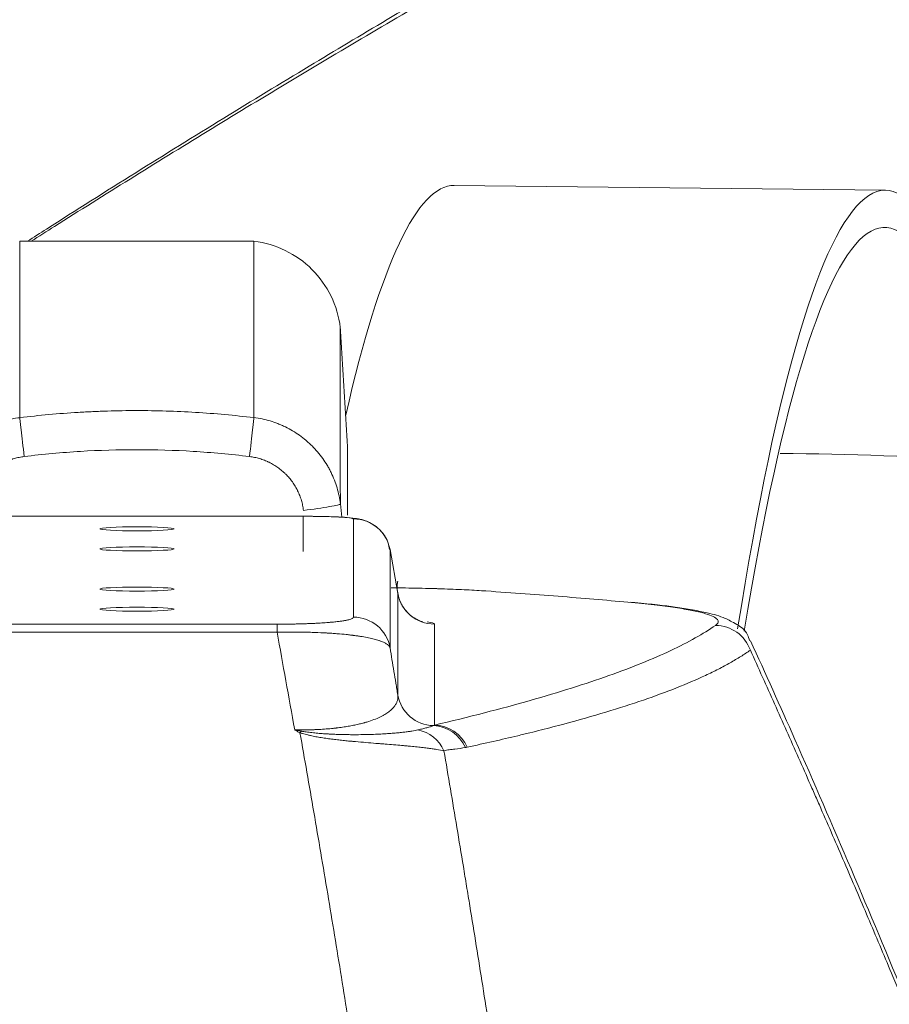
# Model space of a CAD drawing. Header units: millimetres. Extents: x 0 to 594, y 0 to 420.
# Tile 821 of 1056: x 432.05 to 435.56, y 172.88 to 176.85. Entities that reach past the tile are written whole.
import ezdxf

# ---------------------------------------------------------------- set-up
doc = ezdxf.new("R2010")
doc.units = ezdxf.units.MM
doc.layers.add('1', color=7, linetype='Continuous', true_color=0xffffff)
doc.styles.add('Arial', font='txt')
doc.dimstyles.get("Standard").update_dxf_attribs({"dimtxt": 0.18, "dimasz": 0.18, "dimexe": 0.18, "dimexo": 0.0625, "dimgap": 0.09, "dimtad": 0, "dimtih": 1, "dimtoh": 1, "dimdec": 4, "dimzin": 0, "dimdsep": 46, "dimtxsty": 'Standard', "dimcen": 0.09, "dimadec": 0, "dimazin": 0, "dimtfac": 1, "dimtdec": 4, "dimtofl": 0, "dimtmove": 0, "dimatfit": 3, "dimfxl": 0, "dimtolj": 1, "dimtzin": 0, "dimarcsym": 0})

# ---------------------------------------------------------------- blocks, each defined once
blk = doc.blocks.new('_U3')
at = {"layer": '1', "color": 18, "lineweight": 18}
for p, q in [((427.5249, 148.1683), (427.5249, 219.7488)), ((512.5249, 148.1683), (512.5249, 219.7488)), ((427.5249, 217.7488), (463.9417, 217.7488)), ((512.5249, 217.7488), (476.1081, 217.7488))]:
    blk.add_line(p, q, dxfattribs=at)
at = {"layer": '1', "color": 18}
for points in [[(427.5249, 217.7488), (431.0249, 218.6866), (431.0249, 216.811)], [(512.5249, 217.7488), (509.0249, 216.811), (509.0249, 218.6866)]]:
    blk.add_solid(points, dxfattribs=at)
at = {"layer": '1', "color": 18, "linetype": 'Continuous', "lineweight": 13, "char_height": 3.5, "attachment_point": 7, "line_spacing_factor": 1.047437, "style": 'Arial'}
for s, insert in [('\\fArial|b0|i0;\\W1.0000;1.70', (465.6272, 215.113)), ('\\fArial|b0|i0;\\W1.0000;DEFLATED TUBES WIDTH', (440.3214, 208.0533))]:
    blk.add_mtext(s, dxfattribs=dict(at, insert=insert))

msp = doc.modelspace()

# ---------------------------------------------------------------- linework, layer by layer
at = {"layer": '1', "color": 155, "linetype": 'Continuous', "lineweight": 18}
for p, q in [((435.546, 176.1618), (433.8051, 176.1812)), ((432.0515, 175.9561), (432.0515, 175.9561)), ((432.9967, 175.9562), (432.9967, 175.9563)), ((433.3455, 175.6076), (433.3455, 175.6076)), ((433.1954, 174.846), (431.8533, 174.8458)), ((433.5774, 174.5346), (433.5462, 174.7114))]:
    msp.add_line(p, q, dxfattribs=at)
at = {"layer": '1', "color": 155, "linetype": 'Continuous', "lineweight": 13}
for p, q in [((433.1954, 174.8457), (431.8533, 174.8456)), ((433.3986, 174.4386), (433.3985, 174.835)), ((433.5774, 174.5344), (433.5462, 174.7112)), ((433.5462, 174.7112), (433.5463, 174.3149)), ((433.5775, 174.1245), (433.5774, 174.5344)), ((433.7252, 174.4106), (433.7253, 174.0026))]:
    msp.add_line(p, q, dxfattribs=at)
at = {"layer": '1', "color": 155, "linetype": 'Continuous', "lineweight": 18}
for centre, major_axis, ratio, start_param, end_param in [((435.4344, 166.1624), (-0.1116, -9.9994), 0.101396, 2.701592, 3.74696), ((435.4344, 166.1624), (-0.1099, -9.8494), 0.101396, 2.701592, 3.726105), ((433.6936, 166.1818), (0.1116, 9.9994), 0.101396, 0.000005, 0.435051), ((433.1954, 174.696), (0, 0.15), 0.000004, 6.229091, 7.799887)]:
    msp.add_ellipse(centre, major_axis=major_axis, ratio=ratio, start_param=start_param, end_param=end_param, dxfattribs=at)
at = {"layer": '1', "color": 155, "linetype": 'Continuous', "lineweight": 13}
for centre, major_axis, ratio, start_param, end_param in [((432.1205, -325.6653), (-0.069, 501.6214), 0.000004, 6.229889, 6.283044), ((433.0657, -325.6651), (-0.069, 501.6214), 0.000004, 6.229889, 6.283044), ((433.4144, -325.6651), (-0.069, 501.2727), 0.000004, 6.229889, 6.28299), ((432.0698, 175.0952), (0.0181, -0.1489), 0.006531, 3.1945, 4.766088), ((432.9788, 175.0953), (0.0181, 0.1489), 0.006539, 4.658691, 6.230279), ((433.1968, 174.8777), (0.1489, 0.0182), 0.053672, 4.705848, 6.276741), ((433.1954, 174.8349), (0.2031, 0), 0.053248, 0.000004, 1.5708), ((433.3985, 174.6852), (0.15, 0), 0.998537, 0.174349, 1.570724), ((433.7252, 174.5604), (0.15, 0), 0.998537, 3.315941, 4.712317), ((433.3986, 174.2889), (0.15, 0), 0.998537, 0.174349, 1.570724), ((433.0913, 174.2607), (0.0001, 0.15), 0.010434, 0.054097, 0.672632), ((433.2175, 174.4106), (0.5077, 0.0001), 0.053248, 0.000004, 0.339581), ((434.8596, 174.2557), (0.0859, -0.123), 0.995559, 1.302939, 2.529834), ((433.7252, 174.1505), (0.15, 0), 0.998537, 3.315941, 4.686351), ((433.7175, 173.851), (-0.0304, 0.1469), 0.973008, 4.935114, 6.046779), ((433.7253, 173.8528), (0.0346, -0.146), 0.973468, 1.764971, 2.903051), ((433.1812, 173.8571), (-0.0667, -0.1344), 0.461491, 3.866408, 3.948079), ((433.6322, 173.8368), (0.0324, -0.1464), 0.97158, 1.792858, 2.733057)]:
    msp.add_ellipse(centre, major_axis=major_axis, ratio=ratio, start_param=start_param, end_param=end_param, dxfattribs=at)
at = {"layer": '1', "color": 155, "linetype": 'Continuous', "lineweight": 18}
for centre in [(432.5244, 174.7953), (432.5244, 174.7142), (432.5244, 174.552), (432.5244, 174.4709)]:
    msp.add_ellipse(centre, major_axis=(0.15, 0), ratio=0.054068, dxfattribs=at)
for points, knots in [([(436.2846, 178.353), (436.1578, 178.2872), (436.0321, 178.2214), (435.7829, 178.0899), (435.6594, 178.0242), (435.4145, 177.8929), (435.2931, 177.8273), (435.0526, 177.6962), (434.9334, 177.6308), (434.7562, 177.5327), (434.6974, 177.5), (434.5804, 177.4347), (434.5221, 177.4021), (434.3482, 177.3043), (434.2334, 177.2392), (434.0059, 177.1092), (433.8933, 177.0442), (433.6703, 176.9146), (433.5599, 176.8499), (433.3412, 176.7207), (433.233, 176.6562), (433.0189, 176.5274), (432.9129, 176.4632), (432.5983, 176.2708), (432.393, 176.1431), (432.1606, 175.996), (432.1291, 175.976), (432.0978, 175.9561)], [0, 0, 0, 0, 0.081205, 0.081205, 0.16241, 0.16241, 0.243615, 0.243615, 0.32482, 0.32482, 0.365423, 0.365423, 0.406025, 0.406025, 0.487231, 0.487231, 0.568436, 0.568436, 0.649641, 0.649641, 0.730846, 0.730846, 0.812051, 0.812051, 0.974461, 0.974461, 1, 1, 1, 1]), ([(435.3145, 177.8615), (435.245, 177.8242), (435.0189, 177.7018), (434.6577, 177.4998), (434.2413, 177.2637), (433.8702, 177.0487), (433.5347, 176.8513), (433.2068, 176.6552), (432.8678, 176.449), (432.5143, 176.23), (432.2525, 176.0646), (432.1083, 175.9724), (432.0828, 175.9561)], [0, 0, 0, 0, 0.057443, 0.188551, 0.313522, 0.425841, 0.525869, 0.625245, 0.736244, 0.852942, 0.973835, 1, 1, 1, 1]), ([(433.3455, 175.6076), (433.3396, 175.653), (433.3149, 175.7369), (433.2366, 175.8474), (433.1261, 175.9257), (433.0422, 175.9503), (432.9967, 175.9563)], [0, 0, 0, 0, 0.250439, 0.500452, 0.750228, 1, 1, 1, 1]), ([(433.3743, 174.8499), (433.3743, 174.9368), (433.3742, 175.0807), (433.3742, 175.1333), (433.3742, 175.135)], [0, 0, 0, 0, 0.464097, 1, 1, 1, 1]), ([(433.5436, 174.7117), (433.543, 174.7212), (433.5388, 174.745), (433.5192, 174.7772), (433.4924, 174.8043), (433.4652, 174.8211), (433.4413, 174.8303), (433.422, 174.8351), (433.3978, 174.839), (433.3615, 174.8421), (433.2953, 174.845), (433.2339, 174.8459), (433.2012, 174.846), (433.1954, 174.846)], [0, 0, 0, 0, 0.058184, 0.151715, 0.230208, 0.297683, 0.354531, 0.402826, 0.462202, 0.612371, 0.795094, 0.963523, 1, 1, 1, 1]), ([(433.9335, 174.5444), (433.9215, 174.5452), (433.909, 174.546), (433.8831, 174.5476), (433.8697, 174.5483), (433.8418, 174.5497), (433.8273, 174.5504), (433.7973, 174.5516), (433.7817, 174.5522), (433.7574, 174.5531), (433.7492, 174.5533), (433.7387, 174.5537), (433.7365, 174.5537), (433.7323, 174.5538), (433.7259, 174.554), (433.7195, 174.5542), (433.698, 174.5548), (433.6805, 174.5552), (433.6448, 174.556), (433.6266, 174.5563), (433.5988, 174.5567), (433.5894, 174.5568), (433.5753, 174.557), (433.5705, 174.5571), (433.561, 174.5572), (433.5562, 174.5572), (433.5514, 174.5572)], [0, 0, 0, 0, 0.125, 0.125, 0.25, 0.25, 0.375, 0.375, 0.5, 0.5, 0.5625, 0.5625, 0.578125, 0.578125, 0.59375, 0.625, 0.625, 0.75, 0.75, 0.875, 0.875, 0.9375, 0.9375, 0.96875, 0.96875, 1, 1, 1, 1]), ([(433.6734, 174.4211), (433.6788, 174.4199), (433.6809, 174.4198), (433.6723, 174.4218), (433.6548, 174.4286), (433.6283, 174.4446), (433.5983, 174.4759), (433.5767, 174.5227), (433.5739, 174.5615), (433.5767, 174.5817), (433.5771, 174.5841)], [0, 0, 0, 0, 0.178907, 0.287278, 0.372375, 0.479816, 0.630971, 0.800129, 0.976424, 1, 1, 1, 1]), ([(434.9977, 174.3431), (434.9951, 174.3521), (434.9831, 174.3873), (434.9382, 174.4135), (434.8907, 174.44), (434.8214, 174.4587), (434.7068, 174.4787), (434.599, 174.4924), (434.522, 174.4983), (434.5154, 174.4988)], [0, 0, 0, 0, 0.03038, 0.129967, 0.25297, 0.452022, 0.726989, 0.97696, 1, 1, 1, 1]), ([(436.5302, 170.6005), (436.5243, 170.6163), (436.3673, 171.0422), (436.0687, 171.8091), (435.6252, 172.9107), (435.2756, 173.7349), (435.0613, 174.2116), (435.0012, 174.3434)], [0, 0, 0, 0, 0.011866, 0.318339, 0.597368, 0.887948, 1, 1, 1, 1])]:
    msp.add_open_spline(points, degree=3, knots=knots, dxfattribs=at)
for points, degree in [([(432.9967, 175.9562), (432.0515, 175.9561)], 1), ([(433.3742, 175.1349), (433.3455, 175.6076)], 1), ([(435.9592, 175.0689), (435.678, 175.087), (435.3985, 175.0973), (435.1209, 175.0998)], 3), ([(433.3457, 174.8958), (433.3478, 174.878), (433.3499, 174.8602), (433.3518, 174.8424)], 3), ([(434.5224, 174.4976), (434.4784, 174.5017), (434.3879, 174.5098), (434.2445, 174.5216), (434.0935, 174.5332), (433.9876, 174.5407), (433.9335, 174.5444)], 3)]:
    msp.add_open_spline(points, degree=degree, dxfattribs=at)
at = {"layer": '1', "color": 155, "linetype": 'Continuous', "lineweight": 13}
for points, knots in [([(432.0517, 175.2439), (432.1302, 175.2534), (432.2089, 175.2606), (432.3076, 175.2666), (432.3273, 175.2676), (432.3668, 175.2694), (432.3866, 175.2702), (432.4458, 175.272), (432.4852, 175.2726), (432.6036, 175.2726), (432.7612, 175.2678), (432.9184, 175.2535), (432.9969, 175.244)], [0, 0, 0, 0, 0.25, 0.25, 0.3125, 0.3125, 0.375, 0.375, 0.5, 0.5, 0.75, 1, 1, 1, 1]), ([(431.703, 174.8956), (431.7044, 174.9067), (431.7062, 174.9176), (431.7107, 174.9393), (431.716, 174.9606), (431.7232, 174.9815), (431.7292, 174.997), (431.7323, 175.0047), (431.7358, 175.0123), (431.7381, 175.0174), (431.7393, 175.0199), (431.7454, 175.0324), (431.7507, 175.0421), (431.762, 175.0611), (431.774, 175.0795), (431.7875, 175.0969), (431.7983, 175.1096), (431.8038, 175.1158), (431.8095, 175.1219), (431.8134, 175.1259), (431.8153, 175.1279), (431.8252, 175.1377), (431.8333, 175.1452), (431.8502, 175.1595), (431.8676, 175.173), (431.8861, 175.185), (431.9003, 175.1935), (431.9076, 175.1976), (431.9149, 175.2015), (431.9199, 175.204), (431.9224, 175.2052), (431.935, 175.2113), (431.9451, 175.2158), (431.9657, 175.2238), (431.9866, 175.2309), (432.008, 175.2362), (432.0296, 175.2407), (432.0406, 175.2425), (432.0517, 175.2439)], [0, 0, 0, 0, 0.0625, 0.0625, 0.125, 0.1875, 0.1875, 0.21875, 0.234375, 0.234375, 0.25, 0.25, 0.3125, 0.3125, 0.375, 0.4375, 0.4375, 0.46875, 0.484375, 0.484375, 0.5, 0.5, 0.5625, 0.5625, 0.625, 0.6875, 0.6875, 0.71875, 0.734375, 0.734375, 0.75, 0.75, 0.8125, 0.8125, 0.875, 0.9375, 0.9375, 1, 1, 1, 1]), ([(432.9969, 175.244), (433.008, 175.2426), (433.019, 175.2408), (433.0406, 175.2364), (433.062, 175.231), (433.083, 175.2239), (433.0985, 175.2179), (433.1062, 175.2147), (433.1138, 175.2113), (433.1188, 175.2089), (433.1214, 175.2077), (433.1339, 175.2017), (433.1436, 175.1964), (433.1626, 175.1851), (433.1811, 175.1731), (433.1985, 175.1596), (433.2112, 175.1489), (433.2174, 175.1434), (433.2235, 175.1377), (433.2275, 175.1338), (433.2295, 175.1319), (433.2394, 175.122), (433.2469, 175.1139), (433.2611, 175.097), (433.2747, 175.0796), (433.2867, 175.0612), (433.2952, 175.047), (433.2993, 175.0397), (433.3032, 175.0324), (433.3057, 175.0274), (433.307, 175.0249), (433.3131, 175.0124), (433.3175, 175.0022), (433.3255, 174.9817), (433.3326, 174.9608), (433.338, 174.9395), (433.3425, 174.9178), (433.3443, 174.9069), (433.3457, 174.8958)], [0, 0, 0, 0, 0.0625, 0.0625, 0.125, 0.1875, 0.1875, 0.21875, 0.234375, 0.234375, 0.25, 0.25, 0.3125, 0.3125, 0.375, 0.4375, 0.4375, 0.46875, 0.484375, 0.484375, 0.5, 0.5, 0.5625, 0.5625, 0.625, 0.6875, 0.6875, 0.71875, 0.734375, 0.734375, 0.75, 0.75, 0.8125, 0.8125, 0.875, 0.9375, 0.9375, 1, 1, 1, 1]), ([(432.9788, 175.0872), (432.903, 175.0964), (432.8273, 175.1033), (432.6758, 175.1124), (432.5243, 175.1169), (432.3728, 175.1124), (432.2213, 175.1032), (432.1456, 175.0963), (432.0698, 175.0871)], [0, 0, 0, 0, 0.25, 0.25, 0.5, 0.75, 0.75, 1, 1, 1, 1]), ([(432.0698, 175.0871), (432.0629, 175.0862), (432.0492, 175.084), (432.0292, 175.0789), (432.0096, 175.0723), (431.9969, 175.0667), (431.989, 175.0629), (431.9875, 175.0621), (431.9844, 175.0606), (431.9798, 175.0581), (431.9752, 175.0556), (431.9663, 175.0503), (431.9548, 175.0428), (431.9385, 175.0301), (431.9283, 175.0207), (431.9221, 175.0146), (431.9209, 175.0133), (431.9185, 175.0108), (431.9149, 175.007), (431.9115, 175.0031), (431.9047, 174.9952), (431.8963, 174.9843), (431.885, 174.9671), (431.8784, 174.9549), (431.8746, 174.9471), (431.8738, 174.9455), (431.8724, 174.9423), (431.8702, 174.9376), (431.8683, 174.9328), (431.8645, 174.9231), (431.86, 174.9101), (431.855, 174.89), (431.8528, 174.8763), (431.8519, 174.8694)], [0, 0, 0, 0, 0.0625, 0.125, 0.1875, 0.25, 0.25, 0.265625, 0.265625, 0.28125, 0.3125, 0.3125, 0.375, 0.4375, 0.5, 0.5, 0.515625, 0.515625, 0.53125, 0.5625, 0.5625, 0.625, 0.6875, 0.75, 0.75, 0.765625, 0.765625, 0.78125, 0.8125, 0.8125, 0.875, 0.9375, 1, 1, 1, 1]), ([(433.1968, 174.8696), (433.1959, 174.8765), (433.1937, 174.8902), (433.1886, 174.9102), (433.182, 174.9297), (433.1764, 174.9424), (433.1726, 174.9503), (433.1718, 174.9518), (433.1702, 174.9549), (433.1678, 174.9595), (433.1652, 174.964), (433.1599, 174.9729), (433.1524, 174.9845), (433.1397, 175.0008), (433.1303, 175.011), (433.1242, 175.0171), (433.1229, 175.0183), (433.1204, 175.0207), (433.1166, 175.0243), (433.1127, 175.0277), (433.1048, 175.0344), (433.0939, 175.0429), (433.0766, 175.0542), (433.0644, 175.0607), (433.0566, 175.0645), (433.055, 175.0653), (433.0518, 175.0667), (433.0471, 175.0689), (433.0423, 175.0709), (433.0326, 175.0746), (433.0195, 175.0791), (432.9994, 175.0841), (432.9857, 175.0863), (432.9788, 175.0872)], [0, 0, 0, 0, 0.0625, 0.125, 0.1875, 0.25, 0.25, 0.265625, 0.265625, 0.28125, 0.3125, 0.3125, 0.375, 0.4375, 0.5, 0.5, 0.515625, 0.515625, 0.53125, 0.5625, 0.5625, 0.625, 0.6875, 0.75, 0.75, 0.765625, 0.765625, 0.78125, 0.8125, 0.8125, 0.875, 0.9375, 1, 1, 1, 1]), ([(434.8596, 174.4055), (434.8653, 174.4095), (434.8688, 174.4134), (434.8714, 174.4214), (434.8705, 174.4253), (434.8641, 174.4332), (434.8585, 174.4371), (434.8426, 174.445), (434.8321, 174.4489), (434.8125, 174.4547), (434.8053, 174.4567), (434.7894, 174.4605), (434.7808, 174.4625), (434.7668, 174.4654), (434.7607, 174.4666), (434.7544, 174.4678), (434.7518, 174.4683), (434.7505, 174.4685), (434.7466, 174.4692), (434.7333, 174.4716), (434.7188, 174.474), (434.6943, 174.4778), (434.6813, 174.4796), (434.6538, 174.4833), (434.6393, 174.4852), (434.6087, 174.4888), (434.5926, 174.4906), (434.5588, 174.4941), (434.541, 174.4959), (434.5224, 174.4976)], [0, 0, 0, 0, 0.125, 0.125, 0.25, 0.25, 0.375, 0.375, 0.5, 0.5, 0.5625, 0.5625, 0.625, 0.625, 0.65625, 0.664063, 0.664063, 0.671875, 0.671875, 0.6875, 0.75, 0.75, 0.8125, 0.8125, 0.875, 0.875, 0.9375, 0.9375, 1, 1, 1, 1]), ([(433.0913, 174.4104), (433.1054, 174.4104), (433.1192, 174.4105), (433.1395, 174.4107), (433.1462, 174.4108), (433.1562, 174.411), (433.1595, 174.411), (433.1661, 174.4112), (433.1694, 174.4112), (433.1791, 174.4115), (433.1854, 174.4116), (433.1976, 174.412), (433.2036, 174.4122), (433.2152, 174.4126), (433.2209, 174.4128), (433.2292, 174.4131), (433.2319, 174.4133), (433.2373, 174.4135), (433.2399, 174.4136), (433.2477, 174.414), (433.2527, 174.4143), (433.2623, 174.4148), (433.267, 174.4151), (433.2805, 174.416), (433.2888, 174.4166), (433.2986, 174.4173), (433.3005, 174.4175), (433.3042, 174.4178), (433.3061, 174.418), (433.3115, 174.4185), (433.315, 174.4188), (433.325, 174.4198), (433.3311, 174.4204), (433.3424, 174.4218), (433.3475, 174.4225), (433.357, 174.4239), (433.3613, 174.4246), (433.3672, 174.4257), (433.3691, 174.426), (433.3726, 174.4268), (433.3743, 174.4271), (433.3791, 174.4282), (433.3818, 174.429), (433.3868, 174.4304), (433.3889, 174.4312), (433.3924, 174.4327), (433.3939, 174.4334), (433.3974, 174.4356), (433.3986, 174.4371), (433.3986, 174.4386)], [0, 0, 0, 0, 0.0625, 0.0625, 0.09375, 0.09375, 0.109375, 0.109375, 0.125, 0.125, 0.15625, 0.15625, 0.1875, 0.1875, 0.21875, 0.21875, 0.234375, 0.234375, 0.25, 0.25, 0.28125, 0.28125, 0.3125, 0.3125, 0.375, 0.375, 0.390625, 0.390625, 0.40625, 0.40625, 0.4375, 0.4375, 0.5, 0.5, 0.5625, 0.5625, 0.625, 0.625, 0.65625, 0.65625, 0.6875, 0.6875, 0.75, 0.75, 0.8125, 0.8125, 0.875, 0.875, 1, 1, 1, 1]), ([(431.9575, 174.4103), (432.052, 174.4103), (432.1465, 174.4104), (432.3354, 174.4105), (432.4299, 174.4105), (432.6189, 174.4105), (432.7134, 174.4105), (432.9023, 174.4105), (432.9968, 174.4105), (433.0913, 174.4104)], [0, 0, 0, 0, 0.25, 0.25, 0.5, 0.5, 0.75, 0.75, 1, 1, 1, 1]), ([(433.7253, 174.0026), (433.8654, 174.0358), (433.9942, 174.069), (434.2289, 174.1358), (434.3349, 174.1693), (434.5241, 174.2365), (434.6073, 174.2701), (434.7507, 174.3377), (434.811, 174.3715), (434.8596, 174.4055)], [0, 0, 0, 0, 0.25, 0.25, 0.5, 0.5, 0.75, 0.75, 1, 1, 1, 1]), ([(433.0904, 174.378), (432.9961, 174.3783), (432.9017, 174.3785), (432.7131, 174.3787), (432.6187, 174.3788), (432.4301, 174.3787), (432.3357, 174.3787), (432.1471, 174.3784), (432.0527, 174.3781), (431.9584, 174.3778)], [0, 0, 0, 0, 0.25, 0.25, 0.5, 0.5, 0.75, 0.75, 1, 1, 1, 1]), ([(433.5463, 174.3149), (433.5458, 174.317), (433.5447, 174.319), (433.5418, 174.3231), (433.5398, 174.3251), (433.5348, 174.3291), (433.5318, 174.3311), (433.5248, 174.3351), (433.5208, 174.337), (433.514, 174.3399), (433.5115, 174.3408), (433.5077, 174.3422), (433.5064, 174.3427), (433.5036, 174.3437), (433.5023, 174.3441), (433.4951, 174.3465), (433.4888, 174.3483), (433.4752, 174.3518), (433.4678, 174.3535), (433.4517, 174.3569), (433.4431, 174.3585), (433.4326, 174.3603), (433.4315, 174.3605), (433.4291, 174.3608), (433.4279, 174.361), (433.4243, 174.3616), (433.4169, 174.3627), (433.4092, 174.3638), (433.4025, 174.3647), (433.4011, 174.3649), (433.3984, 174.3652), (433.3943, 174.3658), (433.3845, 174.367), (433.3757, 174.3679), (433.3577, 174.3698), (433.3451, 174.371), (433.325, 174.3726), (433.3182, 174.3731), (433.3076, 174.3738), (433.3041, 174.374), (433.2986, 174.3743), (433.2968, 174.3744), (433.2931, 174.3747), (433.2913, 174.3748), (433.2747, 174.3757), (433.2594, 174.3764), (433.2357, 174.3772), (433.2276, 174.3775), (433.2153, 174.3778), (433.2112, 174.3779), (433.2028, 174.3781), (433.1986, 174.3782), (433.1775, 174.3785), (433.1604, 174.3786), (433.1257, 174.3785), (433.1082, 174.3783), (433.0904, 174.378)], [0, 0, 0, 0, 0.0625, 0.0625, 0.125, 0.125, 0.1875, 0.1875, 0.25, 0.25, 0.28125, 0.28125, 0.296875, 0.296875, 0.3125, 0.3125, 0.375, 0.375, 0.4375, 0.4375, 0.5, 0.5, 0.507813, 0.507813, 0.515625, 0.515625, 0.53125, 0.5625, 0.5625, 0.570313, 0.570313, 0.578125, 0.59375, 0.625, 0.625, 0.6875, 0.6875, 0.71875, 0.71875, 0.734375, 0.734375, 0.742188, 0.742188, 0.75, 0.75, 0.8125, 0.8125, 0.84375, 0.84375, 0.859375, 0.859375, 0.875, 0.875, 0.9375, 0.9375, 1, 1, 1, 1]), ([(433.1614, 173.9837), (433.1495, 174.0504), (433.1376, 174.1165), (433.1139, 174.2479), (433.1021, 174.3132), (433.0904, 174.378)], [0, 0, 0, 0, 0.5, 0.5, 1, 1, 1, 1]), ([(433.5463, 174.3149), (433.5515, 174.2832), (433.5593, 174.2356), (433.5684, 174.18), (433.5723, 174.1562), (433.5749, 174.1404), (433.5762, 174.1324), (433.5775, 174.1245)], [0, 0, 0, 0, 0.5, 0.75, 0.875, 0.875, 1, 1, 1, 1]), ([(435.0004, 174.3056), (434.9882, 174.2971), (434.9754, 174.2885), (434.9481, 174.2714), (434.9195, 174.2544), (434.8878, 174.2374), (434.863, 174.2247), (434.8546, 174.2205), (434.8373, 174.2121), (434.8285, 174.2079), (434.7475, 174.1701), (434.6638, 174.1368), (434.521, 174.0877), (434.4705, 174.0715), (434.3637, 174.0392), (434.3074, 174.0232), (434.2185, 173.9994), (434.1882, 173.9916), (434.1416, 173.9798), (434.1259, 173.9758), (434.0941, 173.968), (434.0137, 173.9485), (433.9288, 173.9292), (433.858, 173.914)], [0, 0, 0, 0, 0.0625, 0.0625, 0.125, 0.1875, 0.1875, 0.21875, 0.21875, 0.25, 0.25, 0.5, 0.5, 0.625, 0.625, 0.75, 0.75, 0.8125, 0.8125, 0.84375, 0.84375, 0.875, 1, 1, 1, 1]), ([(436.5115, 170.627), (436.4497, 170.7908), (436.3879, 170.9534), (436.264, 171.2762), (436.2019, 171.4364), (436.1086, 171.6747), (436.0774, 171.7538), (436.0307, 171.872), (436.0151, 171.9113), (435.9839, 171.9898), (435.9682, 172.029), (435.8901, 172.2243), (435.8275, 172.3792), (435.7019, 172.686), (435.639, 172.8379), (435.5443, 173.0634), (435.5128, 173.1381), (435.4495, 173.2868), (435.4178, 173.3608), (435.3544, 173.5078), (435.3226, 173.5809), (435.2868, 173.6626), (435.2789, 173.6807), (435.2709, 173.6988), (435.259, 173.726), (435.2351, 173.7804), (435.2111, 173.8347), (435.1629, 173.9434), (435.1306, 174.0159), (435.0658, 174.1608), (435.0332, 174.2332), (435.0004, 174.3056)], [0, 0, 0, 0, 0.125, 0.125, 0.25, 0.25, 0.3125, 0.3125, 0.34375, 0.34375, 0.375, 0.375, 0.5, 0.5, 0.625, 0.625, 0.6875, 0.6875, 0.75, 0.75, 0.8125, 0.8125, 0.820312, 0.828125, 0.828125, 0.84375, 0.875, 0.875, 0.9375, 0.9375, 1, 1, 1, 1]), ([(433.1614, 173.9837), (433.1726, 173.9835), (433.1947, 173.9834), (433.2165, 173.9838), (433.2287, 173.9841), (433.23, 173.9842), (433.2327, 173.9843), (433.2367, 173.9844), (433.246, 173.9848), (433.2537, 173.9851), (433.269, 173.9859), (433.2789, 173.9866), (433.2981, 173.9881), (433.3074, 173.989), (433.3187, 173.9901), (433.321, 173.9904), (433.3243, 173.9908), (433.3254, 173.9909), (433.3276, 173.9911), (433.3331, 173.9918), (433.3385, 173.9924), (433.351, 173.9941), (433.359, 173.9952), (433.3742, 173.9976), (433.3815, 173.9989), (433.3956, 174.0015), (433.4023, 174.0029), (433.4152, 174.0057), (433.4214, 174.0071), (433.4304, 174.0093), (433.4333, 174.0101), (433.4376, 174.0112), (433.439, 174.0116), (433.4418, 174.0123), (433.4488, 174.0143), (433.4553, 174.0162), (433.4703, 174.021), (433.4793, 174.0242), (433.496, 174.0309), (433.5035, 174.0342), (433.5122, 174.0386), (433.5139, 174.0394), (433.5171, 174.0412), (433.5219, 174.0438), (433.5264, 174.0464), (433.5348, 174.0516), (433.5398, 174.0552), (433.5488, 174.0623), (433.5527, 174.0658), (433.5597, 174.073), (433.5627, 174.0766), (433.5679, 174.0839), (433.5701, 174.0875), (433.5736, 174.0949), (433.575, 174.0985), (433.5765, 174.1041), (433.5769, 174.1059), (433.5773, 174.1087), (433.5775, 174.1096), (433.5777, 174.1115), (433.5781, 174.1161), (433.578, 174.1208), (433.5775, 174.1245)], [0, 0, 0, 0, 0.03125, 0.0625, 0.0625, 0.066406, 0.066406, 0.070313, 0.078125, 0.09375, 0.09375, 0.125, 0.125, 0.15625, 0.15625, 0.164063, 0.164063, 0.167969, 0.167969, 0.171875, 0.1875, 0.1875, 0.21875, 0.21875, 0.25, 0.25, 0.28125, 0.28125, 0.3125, 0.3125, 0.328125, 0.328125, 0.335938, 0.335938, 0.34375, 0.375, 0.375, 0.4375, 0.4375, 0.5, 0.5, 0.515625, 0.515625, 0.53125, 0.5625, 0.5625, 0.625, 0.625, 0.6875, 0.6875, 0.75, 0.75, 0.8125, 0.8125, 0.875, 0.875, 0.90625, 0.90625, 0.921875, 0.921875, 0.9375, 1, 1, 1, 1]), ([(433.659, 173.9837), (433.6659, 173.9853), (433.6724, 173.9868), (433.6845, 173.9896), (433.6901, 173.991), (433.7004, 173.9937), (433.7052, 173.995), (433.7117, 173.9971), (433.7138, 173.9978), (433.7177, 173.9993), (433.7196, 174), (433.7214, 174.0008)], [0, 0, 0, 0, 0.25, 0.25, 0.5, 0.5, 0.75, 0.75, 0.875, 0.875, 1, 1, 1, 1]), ([(433.1614, 173.9837), (433.1638, 173.9832), (433.1661, 173.9827), (433.1709, 173.9818), (433.178, 173.9804), (433.1852, 173.979), (433.19, 173.9781)], [0, 0, 0, 0, 0.25, 0.25, 0.5, 1, 1, 1, 1]), ([(433.1826, 173.9723), (433.179, 173.9741), (433.1736, 173.9769), (433.1683, 173.9798), (433.1648, 173.9817), (433.1631, 173.9827), (433.1614, 173.9837)], [0, 0, 0, 0, 0.5, 0.75, 0.75, 1, 1, 1, 1]), ([(433.609, 171.194), (433.5771, 171.4446), (433.5439, 171.6905), (433.5011, 171.9923), (433.4925, 172.0523), (433.4795, 172.142), (433.4751, 172.1718), (433.4664, 172.2313), (433.4445, 172.3796), (433.4222, 172.526), (433.3863, 172.7577), (433.3681, 172.8723), (433.3315, 173.0991), (433.313, 173.2112), (433.2852, 173.3776), (433.2759, 173.4327), (433.2573, 173.5424), (433.248, 173.5969), (433.2293, 173.7053), (433.2199, 173.7591), (433.2013, 173.8662), (433.1919, 173.9194), (433.1826, 173.9723)], [0, 0, 0, 0, 0.25, 0.25, 0.3125, 0.3125, 0.34375, 0.34375, 0.375, 0.5, 0.5, 0.625, 0.625, 0.75, 0.75, 0.8125, 0.8125, 0.875, 0.875, 0.9375, 0.9375, 1, 1, 1, 1]), ([(433.2688, 173.9524), (433.2614, 173.9536), (433.2541, 173.9549), (433.2393, 173.9576), (433.232, 173.959), (433.2229, 173.961), (433.221, 173.9614), (433.2174, 173.9623), (433.2156, 173.9627), (433.2102, 173.964), (433.2066, 173.9649), (433.1996, 173.9668), (433.1961, 173.9678), (433.191, 173.9694), (433.1892, 173.9699), (433.1859, 173.9711), (433.1842, 173.9717), (433.1826, 173.9723)], [0, 0, 0, 0, 0.25, 0.25, 0.5, 0.5, 0.5625, 0.5625, 0.625, 0.625, 0.75, 0.75, 0.875, 0.875, 0.9375, 0.9375, 1, 1, 1, 1]), ([(433.19, 173.9781), (433.1919, 173.9778), (433.1939, 173.9774), (433.1978, 173.9768), (433.1997, 173.9765), (433.2056, 173.9756), (433.2095, 173.9751), (433.2173, 173.9741), (433.2212, 173.9736), (433.2291, 173.9727), (433.233, 173.9723), (433.2448, 173.9711), (433.2526, 173.9704), (433.2681, 173.9691), (433.2758, 173.9685), (433.2873, 173.9678), (433.2911, 173.9676), (433.2968, 173.9672), (433.2987, 173.9671), (433.3025, 173.9669), (433.3119, 173.9664), (433.3212, 173.966), (433.343, 173.9651), (433.3571, 173.9648), (433.3726, 173.9645), (433.3743, 173.9645), (433.3777, 173.9645), (433.3828, 173.9644), (433.3944, 173.9643), (433.404, 173.9643), (433.4228, 173.9643), (433.4348, 173.9645), (433.4521, 173.9649), (433.4577, 173.965), (433.466, 173.9652), (433.4687, 173.9653), (433.4741, 173.9655), (433.4768, 173.9656), (433.4899, 173.9661), (433.4999, 173.9665), (433.5189, 173.9675), (433.5279, 173.968), (433.5386, 173.9687), (433.5408, 173.9689), (433.5449, 173.9692), (433.547, 173.9693), (433.5531, 173.9698), (433.557, 173.9701), (433.5685, 173.971), (433.5758, 173.9717), (433.5894, 173.973), (433.5958, 173.9737), (433.6079, 173.9752), (433.6136, 173.9759), (433.6244, 173.9774), (433.6294, 173.9782), (433.6436, 173.9805), (433.6518, 173.9821), (433.659, 173.9837)], [0, 0, 0, 0, 0.007813, 0.007813, 0.015625, 0.015625, 0.03125, 0.03125, 0.046875, 0.046875, 0.0625, 0.0625, 0.09375, 0.09375, 0.125, 0.125, 0.140625, 0.140625, 0.148438, 0.148438, 0.15625, 0.1875, 0.1875, 0.25, 0.25, 0.257813, 0.257813, 0.265625, 0.28125, 0.3125, 0.3125, 0.375, 0.375, 0.40625, 0.40625, 0.421875, 0.421875, 0.4375, 0.4375, 0.5, 0.5, 0.5625, 0.5625, 0.578125, 0.578125, 0.59375, 0.59375, 0.625, 0.625, 0.6875, 0.6875, 0.75, 0.75, 0.8125, 0.8125, 0.875, 0.875, 1, 1, 1, 1]), ([(433.7639, 173.8998), (433.755, 173.9016), (433.745, 173.9033), (433.728, 173.906), (433.722, 173.9069), (433.7094, 173.9086), (433.7028, 173.9095), (433.6888, 173.9112), (433.6814, 173.9121), (433.666, 173.9138), (433.6579, 173.9147), (433.6408, 173.9164), (433.6319, 173.9173), (433.6201, 173.9184), (433.6177, 173.9186), (433.6129, 173.9191), (433.6104, 173.9193), (433.603, 173.9199), (433.598, 173.9204), (433.5826, 173.9217), (433.5719, 173.9226), (433.5497, 173.9245), (433.5381, 173.9254), (433.5231, 173.9266), (433.5201, 173.9269), (433.5139, 173.9274), (433.5108, 173.9276), (433.5015, 173.9284), (433.4951, 173.9289), (433.4759, 173.9304), (433.4626, 173.9315), (433.4354, 173.9338), (433.4213, 173.935), (433.4032, 173.9366), (433.3978, 173.9371), (433.3922, 173.9376), (433.3885, 173.938), (433.3866, 173.9381), (433.3773, 173.939), (433.3698, 173.9398), (433.3546, 173.9414), (433.347, 173.9422), (433.3316, 173.9439), (433.3239, 173.9448), (433.3122, 173.9463), (433.3082, 173.9468), (433.3004, 173.9478), (433.2964, 173.9484), (433.2846, 173.95), (433.2767, 173.9512), (433.2688, 173.9524)], [0, 0, 0, 0, 0.125, 0.125, 0.1875, 0.1875, 0.25, 0.25, 0.3125, 0.3125, 0.375, 0.375, 0.4375, 0.4375, 0.453125, 0.453125, 0.46875, 0.46875, 0.5, 0.5, 0.5625, 0.5625, 0.625, 0.625, 0.640625, 0.640625, 0.65625, 0.65625, 0.6875, 0.6875, 0.75, 0.75, 0.8125, 0.8125, 0.828125, 0.835937, 0.835937, 0.84375, 0.84375, 0.875, 0.875, 0.90625, 0.90625, 0.9375, 0.9375, 0.953125, 0.953125, 0.96875, 0.96875, 1, 1, 1, 1]), ([(433.8502, 173.9124), (433.8362, 173.9098), (433.8218, 173.9081), (433.8, 173.9054), (433.7927, 173.9045), (433.7782, 173.9024), (433.771, 173.9012), (433.7639, 173.8998)], [0, 0, 0, 0, 0.5, 0.5, 0.75, 0.75, 1, 1, 1, 1]), ([(433.7639, 173.8998), (433.7725, 173.8486), (433.7812, 173.7972), (433.7986, 173.6939), (433.8073, 173.6419), (433.8247, 173.5375), (433.8334, 173.485), (433.8465, 173.4058), (433.8508, 173.3794), (433.8595, 173.3263), (433.8639, 173.2997), (433.8856, 173.1664), (433.903, 173.0587), (433.9375, 172.8412), (433.9547, 172.7313), (434.0059, 172.3987), (434.0396, 172.1726), (434.0766, 171.9134), (434.0807, 171.8845), (434.0889, 171.8267), (434.1011, 171.7397), (434.1294, 171.5354), (434.1531, 171.3581), (434.1687, 171.2388)], [0, 0, 0, 0, 0.0625, 0.0625, 0.125, 0.125, 0.1875, 0.1875, 0.21875, 0.21875, 0.25, 0.25, 0.375, 0.375, 0.5, 0.5, 0.75, 0.75, 0.78125, 0.78125, 0.8125, 0.875, 1, 1, 1, 1])]:
    msp.add_open_spline(points, degree=3, knots=knots, dxfattribs=at)
for points in [[(433.7214, 174.0008), (433.7227, 174.0014), (433.724, 174.0019), (433.7253, 174.0026)], [(433.858, 173.914), (433.8554, 173.9134), (433.8528, 173.9129), (433.8502, 173.9124)]]:
    msp.add_open_spline(points, degree=3, dxfattribs=at)

# ---------------------------------------------------------------- dimensions: what is measured, and where the dimension line sits
at = {"layer": '1', "color": 18, "linetype": 'Continuous', "lineweight": 13}
dim = msp.add_linear_dim(base=(512.5249, 217.7488), p1=(427.5249, 148.1683), p2=(512.5249, 148.1683), text=' <> \\P\\fArial|b0|i0;\\C18;{\\H1.00x;\\fArial|b0|i0;DEFLATED TUBES WIDTH\\fArial|b0|i0;}\\C18;', dimstyle='Standard', override={"dimtxt": 3.5, "dimasz": 3.5, "dimexe": 2, "dimexo": 0, "dimgap": 1.5, "dimtih": 1, "dimtoh": 1, "dimdec": 2, "dimlfac": 0.02, "dimdsep": 46, "dimlunit": 2, "dimtxsty": 'Arial', "dimsah": 1, "dimse1": 0, "dimse2": 0, "dimsd1": 0, "dimsd2": 0, "dimclrd": 18, "dimclre": 18, "dimclrt": 18, "dimtol": 0, "dimtm": -0.1, "dimtfac": 1, "dimtdec": 2, "dimtofl": 1, "dimtmove": 0, "dimlwd": 18, "dimlwe": 18}, dxfattribs=at)
dim.commit()
dim.dimension.update_dxf_attribs({"geometry": '_U3', "text_midpoint": (470.0249, 217.7488), "dimtype": 160})

doc.saveas('drawing.dxf')
